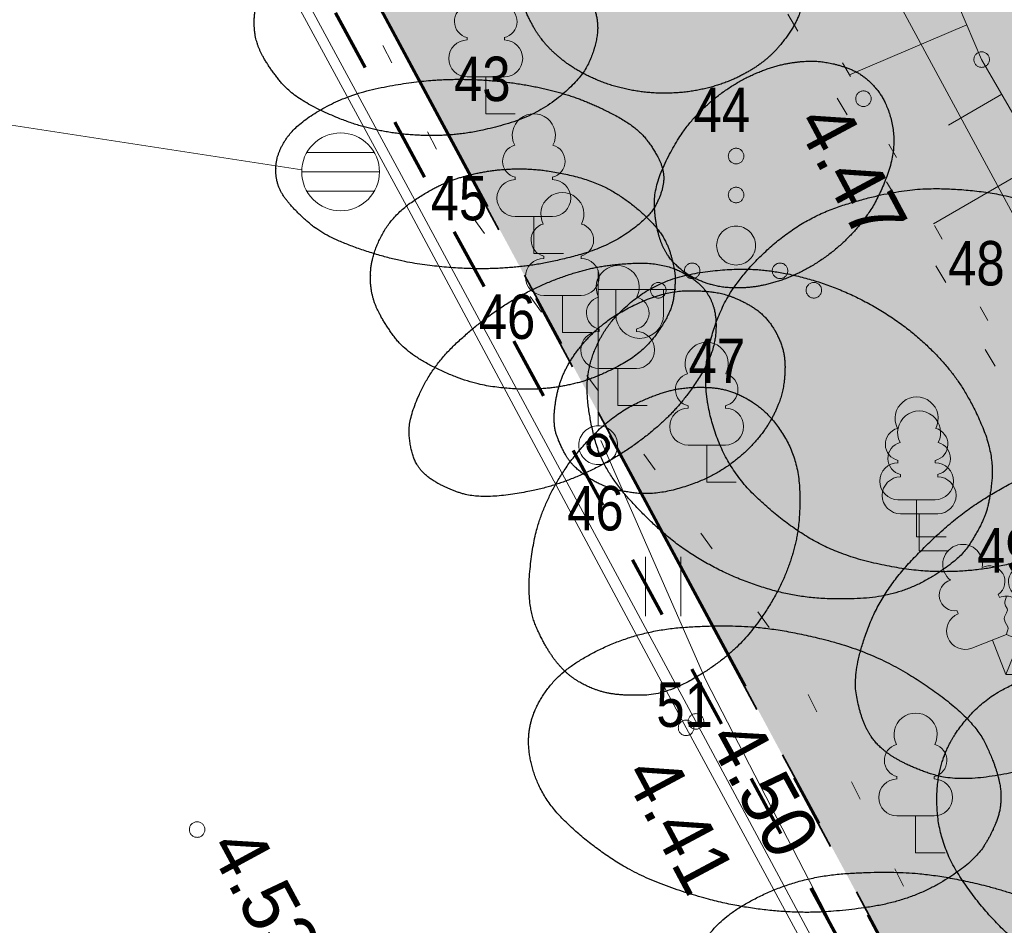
# Model space of a CAD drawing. Header units: metres. Extents: x 538891 to 1080079, y 6588829 to 13178720.
# Tile 272 of 656: x 539813 to 539825, y 6589216 to 6589228. Entities that reach past the tile are written whole.
import ezdxf

# ---------------------------------------------------------------- set-up
doc = ezdxf.new("R2010")
doc.units = ezdxf.units.M
doc.header["$LTSCALE"] = 0.4
for name, pattern in [('KATASTRIPIIR', [17.5, 10, -2.5, 2.5, -2.5]), ('KOLVIK', [3.125, 0.625, -2.5]), ('NOLVAALL', [3, 0.5, -2.5]), ('VW-02 Medium Dashed', [4, 2, -2])]:
    doc.linetypes.add(name, pattern=pattern)
for name, color, linetype in [('DENDRO', 7, 'Continuous'), ('GEO', 7, 'Continuous'), ('KINO_ASENDIPLAAN', 7, 'Continuous'), ('KINO_PINNAKATTED 2', 7, 'Continuous')]:
    doc.layers.add(name, color=color, linetype=linetype)
doc.styles.add('Arial Narrow', font='ARIALN.TTF')
doc.styles.add('HK Explorer Book', font='txt')
doc.linetypes.add('-SK-', pattern='A,25,-0.25,-5.975415,["SK",HK Explorer Book,S=3.5,R=0,X=-5.975415,Y=-1.75],-1.274585,25,-7.5', length=65)
doc.linetypes.add('MP_KBL', pattern='A,0,[1,MP_KBL.shx,S=1,R=0,X=0,Y=-0.5],-18.999', length=18.999)
doc.linetypes.add('SI_VKBL', pattern='A,0,[1,SI_VKBL.shx,S=1,R=0,X=0,Y=-1.25],-53.74875', length=53.74875)

# ---------------------------------------------------------------- blocks, each defined once
blk = doc.blocks.new('Landscape Area-226')
at = {"linetype": 'Continuous', "lineweight": 0}
blk.add_hatch(color=254, dxfattribs=at).paths.add_polyline_path([(-67.467, 134.818), (-71.46, 132.781), (-67.19, 124.86), (0, 0), (5.553, -10.141), (15.558, -4.907), (-6.422, 38.156), (-7.334, 37.698), (-24.238, 70.61), (-25.128, 70.156), (-55.703, 130.057)])
blk = doc.blocks.new('REKAEV')
at = {"color": 8, "linetype": 'Continuous', "lineweight": 9, "true_color": 0x7d7d7d}
for p, q in [((0.86, 0.5), (-0.86, 0.5)), ((-1, 0), (1, 0)), ((0.86, -0.5), (-0.86, -0.5))]:
    blk.add_line(p, q, dxfattribs=at)
at = {"color": 8, "linetype": 'Continuous', "lineweight": 9, "true_color": 0x7d7d7d, "flags": 128}
blk.add_lwpolyline([(1, 0), (0.995, -0.098), (0.981, -0.195), (0.957, -0.29), (0.924, -0.383), (0.882, -0.471), (0.831, -0.556), (0.773, -0.634), (0.707, -0.707), (0.634, -0.773), (0.556, -0.831), (0.471, -0.882), (0.383, -0.924), (0.29, -0.957), (0.195, -0.981), (0.098, -0.995), (0, -1), (-0.098, -0.995), (-0.195, -0.981), (-0.29, -0.957), (-0.383, -0.924), (-0.471, -0.882), (-0.556, -0.831), (-0.634, -0.773), (-0.707, -0.707), (-0.773, -0.634), (-0.831, -0.556), (-0.882, -0.471), (-0.924, -0.383), (-0.957, -0.29), (-0.981, -0.195), (-0.995, -0.098), (-1, 0), (-0.995, 0.098), (-0.981, 0.195), (-0.957, 0.29), (-0.924, 0.383), (-0.882, 0.471), (-0.831, 0.556), (-0.773, 0.634), (-0.707, 0.707), (-0.634, 0.773), (-0.556, 0.831), (-0.471, 0.882), (-0.383, 0.924), (-0.29, 0.957), (-0.195, 0.981), (-0.098, 0.995), (0, 1), (0.098, 0.995), (0.195, 0.981), (0.29, 0.957), (0.383, 0.924), (0.471, 0.882), (0.556, 0.831), (0.634, 0.773), (0.707, 0.707), (0.773, 0.634), (0.831, 0.556), (0.882, 0.471), (0.924, 0.383), (0.957, 0.29), (0.981, 0.195), (0.995, 0.098)], close=True, dxfattribs=at)
blk = doc.blocks.new('LEHTP1')
at = {"color": 252, "linetype": 'Continuous', "lineweight": 9, "true_color": 0x888888}
for p, q in [((-0.48, 1.96), (-0.48, 1.9)), ((0.48, 1.96), (0.48, 1.9)), ((0.48, 0.95), (-0.48, 0.95)), ((0, 0), (0, 0.95)), ((0.76, 0), (0, 0))]:
    blk.add_line(p, q, dxfattribs=at)
for centre, radius, start, end in [((0, 3.04), 0.554, 332.5799, 207.4201), ((-0.38, 2.375), 0.425, 105.2441, 257.079), ((0.38, 2.375), 0.425, 282.921, 74.7559), ((-0.475, 1.425), 0.475, 90, 270), ((0.475, 1.425), 0.475, 270, 90)]:
    blk.add_arc(centre, radius, start, end, dxfattribs=at)
blk = doc.blocks.new('LEHTP2')
at = {"color": 252, "linetype": 'Continuous', "lineweight": 9, "true_color": 0x888888}
for p, q in [((-0.17, 1.98), (-0.2, 2.05)), ((0.2, 1.97), (0.23, 2.05)), ((-1.23, 1.56), (-1.26, 1.64)), ((1.25, 1.54), (1.28, 1.62)), ((-0.88, 0.67), (0.01, 1.02)), ((0.01, 1.02), (0.89, 0.66)), ((0, 0), (-0.35, 0.88)), ((0, 0), (0.36, 0.88)), ((0.76, 0), (0, 0))]:
    blk.add_line(p, q, dxfattribs=at)
at = {"color": 252, "linetype": 'Continuous', "lineweight": 9, "true_color": 0x888888, "flags": 128}
blk.add_lwpolyline([(0.01, 2.01), (-0.03, 1.86), (-0.03, 1.82), (-0.01, 1.76), (0.03, 1.69), (0.04, 1.65), (0.01, 1.58), (-0.04, 1.48), (-0.05, 1.43), (-0.04, 1.4), (-0.02, 1.34), (0.05, 1.22), (0.06, 1.18), (0.05, 1.14), (0.02, 1.07), (0.01, 1.02)], dxfattribs=at)
at = {"color": 252, "linetype": 'Continuous', "lineweight": 9, "true_color": 0x888888}
for centre, radius, start, end in [((-1.114, 2.828), 0.512, 111.5027, 232.5173), ((-1.114, 2.828), 0.512, 350.4856, 111.5002), ((1.158, 2.811), 0.512, 67.6168, 188.6314), ((1.158, 2.811), 0.512, 306.5997, 67.6143), ((-0.429, 2.384), 0.403, 305.1345, 116.705), ((0.465, 2.377), 0.403, 62.412, 233.9825), ((-1.312, 2.036), 0.403, 106.2979, 277.8684), ((1.344, 2.015), 0.403, 261.2486, 72.8191), ((0.008, 1.535), 0.475, 66.7655, 111.5015), ((-1.053, 1.117), 0.475, 111.5014, 291.5004), ((1.07, 1.101), 0.475, 247.6166, 67.6155)]:
    blk.add_arc(centre, radius, start, end, dxfattribs=at)
blk = doc.blocks.new('MEPOST')
at = {"color": 7, "linetype": 'Continuous', "lineweight": 9, "flags": 128}
blk.add_lwpolyline([(0.5, 0), (0.498, -0.049), (0.49, -0.098), (0.478, -0.145), (0.462, -0.191), (0.441, -0.236), (0.416, -0.278), (0.387, -0.317), (0.354, -0.354), (0.317, -0.387), (0.278, -0.416), (0.236, -0.441), (0.191, -0.462), (0.145, -0.478), (0.098, -0.49), (0.049, -0.498), (0, -0.5), (-0.049, -0.498), (-0.098, -0.49), (-0.145, -0.478), (-0.191, -0.462), (-0.236, -0.441), (-0.278, -0.416), (-0.317, -0.387), (-0.354, -0.354), (-0.387, -0.317), (-0.416, -0.278), (-0.441, -0.236), (-0.462, -0.191), (-0.478, -0.145), (-0.49, -0.098), (-0.498, -0.049), (-0.5, 0), (-0.498, 0.049), (-0.49, 0.098), (-0.478, 0.145), (-0.462, 0.191), (-0.441, 0.236), (-0.416, 0.278), (-0.387, 0.317), (-0.354, 0.354), (-0.317, 0.387), (-0.278, 0.416), (-0.236, 0.441), (-0.191, 0.462), (-0.145, 0.478), (-0.098, 0.49), (-0.049, 0.498), (0, 0.5), (0.049, 0.498), (0.098, 0.49), (0.145, 0.478), (0.191, 0.462), (0.236, 0.441), (0.278, 0.416), (0.317, 0.387), (0.354, 0.354), (0.387, 0.317), (0.416, 0.278), (0.441, 0.236), (0.462, 0.191), (0.478, 0.145), (0.49, 0.098), (0.498, 0.049)], close=True, dxfattribs=at)
at = {"color": 252, "linetype": 'Continuous', "lineweight": 120, "true_color": 0x888888, "flags": 128}
blk.add_lwpolyline([(-0.25, 0, 0.414214), (0, -0.25, 0.414214), (0.25, 0, 0.414214), (0, 0.25, 0.414214)], format="xyb", close=True, dxfattribs=at)
blk = doc.blocks.new('VAPOST')
at = {"color": 7, "linetype": 'Continuous', "lineweight": 9}
for p, q in [((0, 0.5), (0, 4.5)), ((0, 4), (2, 4)), ((0.453, 3.358), (0.453, 4)), ((1.679, 3.358), (1.679, 4))]:
    blk.add_line(p, q, dxfattribs=at)
blk.add_arc((1.066, 3.358), 0.613, 180, 0, dxfattribs=at)
blk = doc.blocks.new('VQSA')
at = {"color": 7, "linetype": 'Continuous', "lineweight": 9, "flags": 128}
for points in [[(0.2, 2.3), (0.199, 2.28), (0.196, 2.261), (0.191, 2.242), (0.185, 2.223), (0.176, 2.206), (0.166, 2.189), (0.155, 2.173), (0.141, 2.159), (0.127, 2.145), (0.111, 2.134), (0.094, 2.124), (0.077, 2.115), (0.058, 2.109), (0.039, 2.104), (0.02, 2.101), (0, 2.1), (-0.02, 2.101), (-0.039, 2.104), (-0.058, 2.109), (-0.077, 2.115), (-0.094, 2.124), (-0.111, 2.134), (-0.127, 2.145), (-0.141, 2.159), (-0.155, 2.173), (-0.166, 2.189), (-0.176, 2.206), (-0.185, 2.223), (-0.191, 2.242), (-0.196, 2.261), (-0.199, 2.28), (-0.2, 2.3), (-0.199, 2.32), (-0.196, 2.339), (-0.191, 2.358), (-0.185, 2.377), (-0.176, 2.394), (-0.166, 2.411), (-0.155, 2.427), (-0.141, 2.441), (-0.127, 2.455), (-0.111, 2.466), (-0.094, 2.476), (-0.077, 2.485), (-0.058, 2.491), (-0.039, 2.496), (-0.02, 2.499), (0, 2.5), (0.02, 2.499), (0.039, 2.496), (0.058, 2.491), (0.077, 2.485), (0.094, 2.476), (0.111, 2.466), (0.127, 2.455), (0.141, 2.441), (0.155, 2.427), (0.166, 2.411), (0.176, 2.394), (0.185, 2.377), (0.191, 2.358), (0.196, 2.339), (0.199, 2.32)], [(0.2, 1.3), (0.199, 1.28), (0.196, 1.261), (0.191, 1.242), (0.185, 1.223), (0.176, 1.206), (0.166, 1.189), (0.155, 1.173), (0.141, 1.159), (0.127, 1.145), (0.111, 1.134), (0.094, 1.124), (0.077, 1.115), (0.058, 1.109), (0.039, 1.104), (0.02, 1.101), (0, 1.1), (-0.02, 1.101), (-0.039, 1.104), (-0.058, 1.109), (-0.077, 1.115), (-0.094, 1.124), (-0.111, 1.134), (-0.127, 1.145), (-0.141, 1.159), (-0.155, 1.173), (-0.166, 1.189), (-0.176, 1.206), (-0.185, 1.223), (-0.191, 1.242), (-0.196, 1.261), (-0.199, 1.28), (-0.2, 1.3), (-0.199, 1.32), (-0.196, 1.339), (-0.191, 1.358), (-0.185, 1.377), (-0.176, 1.394), (-0.166, 1.411), (-0.155, 1.427), (-0.141, 1.441), (-0.127, 1.455), (-0.111, 1.466), (-0.094, 1.476), (-0.077, 1.485), (-0.058, 1.491), (-0.039, 1.496), (-0.02, 1.499), (0, 1.5), (0.02, 1.499), (0.039, 1.496), (0.058, 1.491), (0.077, 1.485), (0.094, 1.476), (0.111, 1.466), (0.127, 1.455), (0.141, 1.441), (0.155, 1.427), (0.166, 1.411), (0.176, 1.394), (0.185, 1.377), (0.191, 1.358), (0.196, 1.339), (0.199, 1.32)], [(0.5, 0), (0.498, -0.049), (0.49, -0.098), (0.478, -0.145), (0.462, -0.191), (0.441, -0.236), (0.416, -0.278), (0.387, -0.317), (0.354, -0.354), (0.317, -0.387), (0.278, -0.416), (0.236, -0.441), (0.191, -0.462), (0.145, -0.478), (0.098, -0.49), (0.049, -0.498), (0, -0.5), (-0.049, -0.498), (-0.098, -0.49), (-0.145, -0.478), (-0.191, -0.462), (-0.236, -0.441), (-0.278, -0.416), (-0.317, -0.387), (-0.354, -0.354), (-0.387, -0.317), (-0.416, -0.278), (-0.441, -0.236), (-0.462, -0.191), (-0.478, -0.145), (-0.49, -0.098), (-0.498, -0.049), (-0.5, 0), (-0.498, 0.049), (-0.49, 0.098), (-0.478, 0.145), (-0.462, 0.191), (-0.441, 0.236), (-0.416, 0.278), (-0.387, 0.317), (-0.354, 0.354), (-0.317, 0.387), (-0.278, 0.416), (-0.236, 0.441), (-0.191, 0.462), (-0.145, 0.478), (-0.098, 0.49), (-0.049, 0.498), (0, 0.5), (0.049, 0.498), (0.098, 0.49), (0.145, 0.478), (0.191, 0.462), (0.236, 0.441), (0.278, 0.416), (0.317, 0.387), (0.354, 0.354), (0.387, 0.317), (0.416, 0.278), (0.441, 0.236), (0.462, 0.191), (0.478, 0.145), (0.49, 0.098), (0.498, 0.049)], [(-0.93, -0.65), (-0.931, -0.67), (-0.934, -0.689), (-0.939, -0.708), (-0.945, -0.727), (-0.954, -0.744), (-0.964, -0.761), (-0.975, -0.777), (-0.989, -0.791), (-1.003, -0.805), (-1.019, -0.816), (-1.036, -0.826), (-1.053, -0.835), (-1.072, -0.841), (-1.091, -0.846), (-1.11, -0.849), (-1.13, -0.85), (-1.15, -0.849), (-1.169, -0.846), (-1.188, -0.841), (-1.207, -0.835), (-1.224, -0.826), (-1.241, -0.816), (-1.257, -0.805), (-1.271, -0.791), (-1.285, -0.777), (-1.296, -0.761), (-1.306, -0.744), (-1.315, -0.727), (-1.321, -0.708), (-1.326, -0.689), (-1.329, -0.67), (-1.33, -0.65), (-1.329, -0.63), (-1.326, -0.611), (-1.321, -0.592), (-1.315, -0.573), (-1.306, -0.556), (-1.296, -0.539), (-1.285, -0.523), (-1.271, -0.509), (-1.257, -0.495), (-1.241, -0.484), (-1.224, -0.474), (-1.207, -0.465), (-1.188, -0.459), (-1.169, -0.454), (-1.15, -0.451), (-1.13, -0.45), (-1.11, -0.451), (-1.091, -0.454), (-1.072, -0.459), (-1.053, -0.465), (-1.036, -0.474), (-1.019, -0.484), (-1.003, -0.495), (-0.989, -0.509), (-0.975, -0.523), (-0.964, -0.539), (-0.954, -0.556), (-0.945, -0.573), (-0.939, -0.592), (-0.934, -0.611), (-0.931, -0.63)], [(1.33, -0.65), (1.329, -0.67), (1.326, -0.689), (1.321, -0.708), (1.315, -0.727), (1.306, -0.744), (1.296, -0.761), (1.285, -0.777), (1.271, -0.791), (1.257, -0.805), (1.241, -0.816), (1.224, -0.826), (1.207, -0.835), (1.188, -0.841), (1.169, -0.846), (1.15, -0.849), (1.13, -0.85), (1.11, -0.849), (1.091, -0.846), (1.072, -0.841), (1.053, -0.835), (1.036, -0.826), (1.019, -0.816), (1.003, -0.805), (0.989, -0.791), (0.975, -0.777), (0.964, -0.761), (0.954, -0.744), (0.945, -0.727), (0.939, -0.708), (0.934, -0.689), (0.931, -0.67), (0.93, -0.65), (0.931, -0.63), (0.934, -0.611), (0.939, -0.592), (0.945, -0.573), (0.954, -0.556), (0.964, -0.539), (0.975, -0.523), (0.989, -0.509), (1.003, -0.495), (1.019, -0.484), (1.036, -0.474), (1.053, -0.465), (1.072, -0.459), (1.091, -0.454), (1.11, -0.451), (1.13, -0.45), (1.15, -0.451), (1.169, -0.454), (1.188, -0.459), (1.207, -0.465), (1.224, -0.474), (1.241, -0.484), (1.257, -0.495), (1.271, -0.509), (1.285, -0.523), (1.296, -0.539), (1.306, -0.556), (1.315, -0.573), (1.321, -0.592), (1.326, -0.611), (1.329, -0.63)], [(-1.8, -1.15), (-1.801, -1.17), (-1.804, -1.189), (-1.809, -1.208), (-1.815, -1.227), (-1.824, -1.244), (-1.834, -1.261), (-1.845, -1.277), (-1.859, -1.291), (-1.873, -1.305), (-1.889, -1.316), (-1.906, -1.326), (-1.923, -1.335), (-1.942, -1.341), (-1.961, -1.346), (-1.98, -1.349), (-2, -1.35), (-2.02, -1.349), (-2.039, -1.346), (-2.058, -1.341), (-2.077, -1.335), (-2.094, -1.326), (-2.111, -1.316), (-2.127, -1.305), (-2.141, -1.291), (-2.155, -1.277), (-2.166, -1.261), (-2.176, -1.244), (-2.185, -1.227), (-2.191, -1.208), (-2.196, -1.189), (-2.199, -1.17), (-2.2, -1.15), (-2.199, -1.13), (-2.196, -1.111), (-2.191, -1.092), (-2.185, -1.073), (-2.176, -1.056), (-2.166, -1.039), (-2.155, -1.023), (-2.141, -1.009), (-2.127, -0.995), (-2.111, -0.984), (-2.094, -0.974), (-2.077, -0.965), (-2.058, -0.959), (-2.039, -0.954), (-2.02, -0.951), (-2, -0.95), (-1.98, -0.951), (-1.961, -0.954), (-1.942, -0.959), (-1.923, -0.965), (-1.906, -0.974), (-1.889, -0.984), (-1.873, -0.995), (-1.859, -1.009), (-1.845, -1.023), (-1.834, -1.039), (-1.824, -1.056), (-1.815, -1.073), (-1.809, -1.092), (-1.804, -1.111), (-1.801, -1.13)], [(2.2, -1.15), (2.199, -1.17), (2.196, -1.189), (2.191, -1.208), (2.185, -1.227), (2.176, -1.244), (2.166, -1.261), (2.155, -1.277), (2.141, -1.291), (2.127, -1.305), (2.111, -1.316), (2.094, -1.326), (2.077, -1.335), (2.058, -1.341), (2.039, -1.346), (2.02, -1.349), (2, -1.35), (1.98, -1.349), (1.961, -1.346), (1.942, -1.341), (1.923, -1.335), (1.906, -1.326), (1.889, -1.316), (1.873, -1.305), (1.859, -1.291), (1.845, -1.277), (1.834, -1.261), (1.824, -1.244), (1.815, -1.227), (1.809, -1.208), (1.804, -1.189), (1.801, -1.17), (1.8, -1.15), (1.801, -1.13), (1.804, -1.111), (1.809, -1.092), (1.815, -1.073), (1.824, -1.056), (1.834, -1.039), (1.845, -1.023), (1.859, -1.009), (1.873, -0.995), (1.889, -0.984), (1.906, -0.974), (1.923, -0.965), (1.942, -0.959), (1.961, -0.954), (1.98, -0.951), (2, -0.95), (2.02, -0.951), (2.039, -0.954), (2.058, -0.959), (2.077, -0.965), (2.094, -0.974), (2.111, -0.984), (2.127, -0.995), (2.141, -1.009), (2.155, -1.023), (2.166, -1.039), (2.176, -1.056), (2.185, -1.073), (2.191, -1.092), (2.196, -1.111), (2.199, -1.13)]]:
    blk.add_lwpolyline(points, close=True, dxfattribs=at)
blk = doc.blocks.new('HEIN')
at = {"color": 7, "linetype": 'Continuous', "lineweight": 9}
for p, q in [((-0.455, 0.761), (-0.455, -0.761)), ((0.455, 0.761), (0.455, -0.761))]:
    blk.add_line(p, q, dxfattribs=at)

msp = doc.modelspace()

# ---------------------------------------------------------------- linework, layer by layer
at = {"layer": 'DENDRO', "color": 30, "linetype": 'Continuous', "lineweight": 25, "true_color": 0xff7f00}
for points, knots in [([(539819.1236, 6589228.4212), (539819.1231, 6589228.4086), (539819.1227, 6589228.396), (539819.1171, 6589228.1579), (539819.2945, 6589227.7619), (539819.5084, 6589227.4901), (539819.831, 6589227.2372), (539820.2598, 6589227.0402), (539820.764, 6589226.9365), (539821.2884, 6589226.9481), (539821.7698, 6589227.0699), (539822.1618, 6589227.2734), (539822.4462, 6589227.5207), (539822.7132, 6589227.9123), (539822.7677, 6589228.2449), (539822.7677, 6589228.5045), (539822.6654, 6589228.821), (539822.5006, 6589229.0911), (539822.2335, 6589229.3576), (539821.8559, 6589229.5876), (539821.384, 6589229.742), (539820.8615, 6589229.7892), (539820.3512, 6589229.7202), (539819.9104, 6589229.553), (539819.4059, 6589229.1982), (539819.1382, 6589228.6834), (539819.1244, 6589228.4465), (539819.124, 6589228.4339), (539819.1236, 6589228.4212)], [0, 0, 0, 0.0022984, 0.0022984, 0.0455764, 0.0888545, 0.1321325, 0.1754106, 0.2186886, 0.2619667, 0.3052448, 0.3485228, 0.3918009, 0.4350789, 0.478357, 0.521635, 0.5649131, 0.6081911, 0.6514692, 0.6947473, 0.7380253, 0.7813034, 0.8245814, 0.8678595, 0.9111375, 0.9544156, 0.9976936, 0.9976936, 1, 1, 1]), ([(539815.6988, 6589227.8908), (539815.6984, 6589227.879), (539815.698, 6589227.8672), (539815.6938, 6589227.6459), (539815.8775, 6589227.2796), (539816.2047, 6589226.888), (539816.8727, 6589226.5701), (539817.4133, 6589226.4305), (539818.0035, 6589226.3847), (539818.5813, 6589226.4402), (539819.3484, 6589226.6654), (539819.9212, 6589227.1436), (539820.0938, 6589227.5463), (539820.1288, 6589227.8766), (539820.0024, 6589228.2257), (539819.7524, 6589228.6105), (539819.171, 6589228.9616), (539818.6734, 6589229.1396), (539818.1009, 6589229.2345), (539817.5091, 6589229.2292), (539816.9601, 6589229.1269), (539816.5015, 6589228.9493), (539815.9866, 6589228.6083), (539815.7135, 6589228.1346), (539815.6996, 6589227.9144), (539815.6992, 6589227.9026), (539815.6988, 6589227.8908)], [0, 0, 0, 0.0025269, 0.0025269, 0.049905, 0.097283, 0.1446611, 0.1920392, 0.2394173, 0.2867953, 0.3341734, 0.3815515, 0.4289295, 0.4763076, 0.5236857, 0.5710638, 0.6184418, 0.6658199, 0.713198, 0.7605761, 0.8079541, 0.8553322, 0.9027103, 0.9500883, 0.9974664, 0.9974664, 1, 1, 1]), ([(539823.6949, 6589227.0018), (539823.6872, 6589227.0109), (539823.6795, 6589227.02), (539823.5321, 6589227.1914), (539823.128, 6589227.3372), (539822.7754, 6589227.3635), (539822.3529, 6589227.2873), (539821.899, 6589227.0864), (539821.474, 6589226.7663), (539821.1395, 6589226.3687), (539820.8344, 6589225.7362), (539820.8561, 6589225.2545), (539820.9734, 6589224.8921), (539821.2071, 6589224.642), (539821.4967, 6589224.4951), (539821.8086, 6589224.4305), (539822.1991, 6589224.4515), (539822.644, 6589224.5888), (539823.0917, 6589224.8522), (539823.4779, 6589225.218), (539823.7517, 6589225.632), (539823.9599, 6589226.2439), (539823.8512, 6589226.808), (539823.7104, 6589226.9835), (539823.7026, 6589226.9927), (539823.6949, 6589227.0018)], [0, 0, 0, 0.0026271, 0.0026271, 0.0523638, 0.1021005, 0.1518372, 0.2015739, 0.2513106, 0.3010473, 0.350784, 0.4005207, 0.4502574, 0.4999941, 0.5497308, 0.5994675, 0.6492042, 0.6989409, 0.7486777, 0.7984144, 0.8481511, 0.8978878, 0.9476245, 0.9973612, 0.9973612, 1, 1, 1]), ([(539815.9772, 6589225.9889), (539815.9769, 6589225.9794), (539815.9766, 6589225.9699), (539815.969, 6589225.7519), (539816.2486, 6589225.3977), (539816.6437, 6589225.0802), (539817.506, 6589224.7847), (539818.2688, 6589224.6867), (539818.895, 6589224.6844), (539819.4807, 6589224.7561), (539820.2318, 6589224.96), (539820.7797, 6589225.3434), (539820.9455, 6589225.6626), (539820.9776, 6589225.928), (539820.8522, 6589226.2069), (539820.6095, 6589226.5145), (539820.0461, 6589226.8122), (539819.5566, 6589226.9777), (539818.9773, 6589227.0894), (539818.3524, 6589227.1301), (539817.7396, 6589227.0943), (539816.9136, 6589226.9317), (539816.2527, 6589226.5596), (539815.9906, 6589226.1845), (539815.9779, 6589226.0079), (539815.9776, 6589225.9984), (539815.9772, 6589225.9889)], [0, 0, 0, 0.0020626, 0.0020626, 0.0494624, 0.0968622, 0.144262, 0.1916618, 0.2390616, 0.2864614, 0.3338612, 0.381261, 0.4286608, 0.4760606, 0.5234604, 0.5708602, 0.61826, 0.6656598, 0.7130596, 0.7604594, 0.8078592, 0.855259, 0.9026588, 0.9500586, 0.9974584, 0.9974584, 1, 1, 1]), ([(539817.1939, 6589224.6201), (539817.1934, 6589224.6079), (539817.193, 6589224.5957), (539817.1881, 6589224.3664), (539817.3639, 6589223.9859), (539817.6787, 6589223.581), (539818.4319, 6589223.2156), (539819.103, 6589223.1235), (539819.6422, 6589223.1595), (539820.126, 6589223.2941), (539820.7075, 6589223.6108), (539821.058, 6589224.1161), (539821.1122, 6589224.436), (539821.1117, 6589224.6864), (539820.9758, 6589225.1179), (539820.5838, 6589225.5104), (539820.1129, 6589225.8031), (539819.4731, 6589225.9584), (539818.9278, 6589225.9771), (539818.4098, 6589225.8891), (539817.9704, 6589225.7152), (539817.4726, 6589225.3665), (539817.2084, 6589224.8728), (539817.1947, 6589224.6445), (539817.1943, 6589224.6323), (539817.1939, 6589224.6201)], [0, 0, 0, 0.0026473, 0.0026473, 0.0523821, 0.102117, 0.1518519, 0.2015867, 0.2513216, 0.3010565, 0.3507914, 0.4005262, 0.4502611, 0.499996, 0.5497308, 0.5994657, 0.6492006, 0.6989355, 0.7486703, 0.7984052, 0.8481401, 0.8978749, 0.9476098, 0.9973447, 0.9973447, 1, 1, 1]), ([(539821.5491, 6589224.328), (539821.5438, 6589224.3373), (539821.5385, 6589224.3467), (539821.436, 6589224.5214), (539820.9558, 6589224.7664), (539820.291, 6589224.7486), (539819.7649, 6589224.6288), (539819.2043, 6589224.3959), (539818.6756, 6589224.0678), (539818.0205, 6589223.4824), (539817.677, 6589222.7725), (539817.704, 6589222.3547), (539817.8292, 6589222.0785), (539818.1238, 6589221.8804), (539818.5617, 6589221.7301), (539819.2963, 6589221.8225), (539819.847, 6589221.9992), (539820.4004, 6589222.2839), (539820.8888, 6589222.6447), (539821.2617, 6589223.0338), (539821.6144, 6589223.5968), (539821.6532, 6589224.1304), (539821.5597, 6589224.3093), (539821.5544, 6589224.3186), (539821.5491, 6589224.328)], [0, 0, 0, 0.0027794, 0.0027794, 0.0551179, 0.1074564, 0.159795, 0.2121335, 0.2644721, 0.3168106, 0.3691491, 0.4214877, 0.4738262, 0.5261647, 0.5785033, 0.6308418, 0.6831803, 0.7355189, 0.7878574, 0.8401959, 0.8925345, 0.944873, 0.9972115, 0.9972115, 1, 1, 1]), ([(539820.123, 6589223.7391), (539820.1154, 6589223.7233), (539820.1078, 6589223.7076), (539819.9686, 6589223.4086), (539819.9923, 6589222.7984), (539820.1999, 6589222.0706), (539820.9135, 6589221.2987), (539821.5459, 6589220.8624), (539822.2695, 6589220.5603), (539822.9954, 6589220.4241), (539823.9739, 6589220.4707), (539824.7516, 6589220.924), (539825.0101, 6589221.3134), (539825.1536, 6589221.6431), (539825.2157, 6589222.2974), (539824.8948, 6589223.0495), (539824.5054, 6589223.5697), (539823.9452, 6589224.0509), (539823.2567, 6589224.4265), (539822.5205, 6589224.6471), (539821.8252, 6589224.7011), (539820.9388, 6589224.5553), (539820.288, 6589224.0633), (539820.1382, 6589223.7707), (539820.1306, 6589223.7549), (539820.123, 6589223.7391)], [0, 0, 0, 0.0026413, 0.0026413, 0.0523767, 0.1021121, 0.1518475, 0.2015829, 0.2513184, 0.3010538, 0.3507892, 0.4005246, 0.45026, 0.4999955, 0.5497309, 0.5994663, 0.6492017, 0.6989371, 0.7486725, 0.798408, 0.8481434, 0.8978788, 0.9476142, 0.9973496, 0.9973496, 1, 1, 1]), ([(539822.4041, 6589223.873), (539822.3982, 6589223.8835), (539822.3922, 6589223.894), (539822.2781, 6589224.0923), (539821.9049, 6589224.3146), (539821.5619, 6589224.4052), (539821.023, 6589224.4022), (539820.4415, 6589224.1643), (539820.0398, 6589223.8651), (539819.7533, 6589223.5088), (539819.5958, 6589223.1524), (539819.5354, 6589222.676), (539819.6538, 6589222.3724), (539819.784, 6589222.161), (539820.0436, 6589221.9591), (539820.3402, 6589221.8363), (539820.8297, 6589221.773), (539821.4153, 6589221.9302), (539821.8564, 6589222.18), (539822.2049, 6589222.5152), (539822.4261, 6589222.8779), (539822.5249, 6589223.2181), (539822.5234, 6589223.6514), (539822.4159, 6589223.8521), (539822.41, 6589223.8625), (539822.4041, 6589223.873)], [0, 0, 0, 0.0026186, 0.0026186, 0.0523561, 0.1020935, 0.151831, 0.2015685, 0.2513059, 0.3010434, 0.3507808, 0.4005183, 0.4502558, 0.4999932, 0.5497307, 0.5994682, 0.6492056, 0.6989431, 0.7486806, 0.798418, 0.8481555, 0.897893, 0.9476304, 0.9973679, 0.9973679, 1, 1, 1]), ([(539822.0856, 6589222.9845), (539822.0732, 6589222.9922), (539822.0607, 6589222.9998), (539821.8238, 6589223.1421), (539821.3107, 6589223.1738), (539820.9026, 6589223.0922), (539820.3316, 6589222.8232), (539819.7974, 6589222.2811), (539819.466, 6589221.7416), (539819.2718, 6589221.1664), (539819.2088, 6589220.3535), (539819.4336, 6589219.828), (539819.7143, 6589219.4641), (539820.0811, 6589219.2617), (539820.4663, 6589219.1926), (539821.0414, 6589219.2234), (539821.8561, 6589219.7288), (539822.3406, 6589220.3471), (539822.6067, 6589220.9141), (539822.7276, 6589221.4788), (539822.6958, 6589222.2304), (539822.3415, 6589222.8193), (539822.1106, 6589222.9692), (539822.0981, 6589222.9768), (539822.0856, 6589222.9845)], [0, 0, 0, 0.0027725, 0.0027725, 0.0551117, 0.1074508, 0.15979, 0.2121292, 0.2644683, 0.3168075, 0.3691466, 0.4214858, 0.473825, 0.5261641, 0.5785033, 0.6308425, 0.6831816, 0.7355208, 0.78786, 0.8401991, 0.8925383, 0.9448774, 0.9972166, 0.9972166, 1, 1, 1]), ([(539828.3284, 6589221.7983), (539828.32, 6589221.8111), (539828.3116, 6589221.824), (539828.15, 6589222.0635), (539827.4747, 6589222.3886), (539826.5913, 6589222.3422), (539825.9075, 6589222.1587), (539825.194, 6589221.8168), (539824.5366, 6589221.3435), (539823.7479, 6589220.5085), (539823.3923, 6589219.5105), (539823.4884, 6589218.9306), (539823.6949, 6589218.5506), (539824.116, 6589218.2849), (539824.7213, 6589218.09), (539825.6868, 6589218.2423), (539826.3953, 6589218.5058), (539827.0919, 6589218.9194), (539827.6907, 6589219.4369), (539828.1317, 6589219.9899), (539828.5207, 6589220.7839), (539828.4956, 6589221.527), (539828.3452, 6589221.7726), (539828.3368, 6589221.7855), (539828.3284, 6589221.7983)], [0, 0, 0, 0.0027794, 0.0027794, 0.055118, 0.1074565, 0.159795, 0.2121335, 0.264472, 0.3168105, 0.3691491, 0.4214876, 0.4738261, 0.5261646, 0.5785031, 0.6308416, 0.6831802, 0.7355187, 0.7878572, 0.8401957, 0.8925342, 0.9448728, 0.9972113, 0.9972113, 1, 1, 1]), ([(539819.2432, 6589218.7902), (539819.2406, 6589218.776), (539819.2381, 6589218.7618), (539819.1959, 6589218.4945), (539819.4175, 6589217.8542), (539819.9792, 6589217.3084), (539820.6476, 6589216.8721), (539821.5565, 6589216.5615), (539822.3417, 6589216.4229), (539823.1082, 6589216.4068), (539824.1322, 6589216.5615), (539824.9389, 6589217.0397), (539825.2267, 6589217.4938), (539825.3271, 6589217.888), (539825.2246, 6589218.3325), (539824.9726, 6589218.8419), (539824.2951, 6589219.3833), (539823.5324, 6589219.7909), (539822.5744, 6589220.0373), (539821.7888, 6589220.1149), (539820.6832, 6589220.0415), (539819.7305, 6589219.6044), (539819.3034, 6589219.0829), (539819.2482, 6589218.8187), (539819.2457, 6589218.8045), (539819.2432, 6589218.7902)], [0, 0, 0, 0.0026574, 0.0026574, 0.0523913, 0.1021253, 0.1518592, 0.2015932, 0.2513271, 0.3010611, 0.3507951, 0.400529, 0.450263, 0.4999969, 0.5497309, 0.5994649, 0.6491988, 0.6989328, 0.7486667, 0.7984007, 0.8481346, 0.8978686, 0.9476026, 0.9973365, 0.9973365, 1, 1, 1]), ([(539824.5798, 6589218.4437), (539824.5734, 6589218.4271), (539824.5669, 6589218.4104), (539824.45, 6589218.096), (539824.52, 6589217.2741), (539824.9958, 6589216.5238), (539825.6161, 6589215.9091), (539826.4992, 6589215.4596), (539827.2615, 6589215.2503), (539827.9945, 6589215.2039), (539828.95, 6589215.362), (539829.677, 6589215.8918), (539829.9054, 6589216.3076), (539830.025, 6589216.6537), (539830.0443, 6589217.3151), (539829.6912, 6589218.0455), (539829.1811, 6589218.6758), (539828.3716, 6589219.1977), (539827.6271, 6589219.4854), (539826.4708, 6589219.6676), (539825.3232, 6589219.3408), (539824.7212, 6589218.7858), (539824.5927, 6589218.477), (539824.5862, 6589218.4604), (539824.5798, 6589218.4437)], [0, 0, 0, 0.0027858, 0.0027858, 0.0551237, 0.1074616, 0.1597995, 0.2121374, 0.2644753, 0.3168131, 0.369151, 0.4214889, 0.4738268, 0.5261647, 0.5785026, 0.6308405, 0.6831784, 0.7355163, 0.7878542, 0.840192, 0.8925299, 0.9448678, 0.9972057, 0.9972057, 1, 1, 1]), ([(539821.3141, 6589215.6257), (539821.3116, 6589215.6115), (539821.3091, 6589215.5973), (539821.2669, 6589215.33), (539821.4895, 6589214.6895), (539822.0534, 6589214.1433), (539822.7241, 6589213.7066), (539823.636, 6589213.3955), (539824.4237, 6589213.2565), (539825.1927, 6589213.2399), (539826.2198, 6589213.3941), (539827.0288, 6589213.8719), (539827.3172, 6589214.3259), (539827.4177, 6589214.72), (539827.3146, 6589215.1646), (539827.0616, 6589215.6743), (539826.3817, 6589216.216), (539825.6163, 6589216.6241), (539824.6551, 6589216.8711), (539823.867, 6589216.9491), (539822.758, 6589216.8764), (539821.8026, 6589216.4398), (539821.3744, 6589215.9184), (539821.3192, 6589215.6542), (539821.3167, 6589215.64), (539821.3141, 6589215.6257)], [0, 0, 0, 0.0026574, 0.0026574, 0.0523913, 0.1021253, 0.1518592, 0.2015932, 0.2513271, 0.3010611, 0.3507951, 0.400529, 0.450263, 0.4999969, 0.5497309, 0.5994649, 0.6491988, 0.6989328, 0.7486667, 0.7984007, 0.8481347, 0.8978686, 0.9476026, 0.9973365, 0.9973365, 1, 1, 1])]:
    msp.add_open_spline(points, degree=2, knots=knots, dxfattribs=at)
at = {"layer": 'DENDRO', "color": 82, "linetype": 'Continuous', "lineweight": 25, "true_color": 0x33cc00}
msp.add_open_spline([(539821.5056, 6589223.3303), (539821.5051, 6589223.3105), (539821.5046, 6589223.2906), (539821.5001, 6589222.9191), (539821.8057, 6589222.098), (539822.4314, 6589221.4782), (539823.1465, 6589221.0297), (539824.0798, 6589220.8033), (539824.8681, 6589220.7838), (539825.6213, 6589220.9263), (539826.603, 6589221.3556), (539827.3271, 6589222.1781), (539827.5469, 6589222.853), (539827.5662, 6589223.1787), (539827.5652, 6589223.5057), (539827.3824, 6589224.1946), (539826.867, 6589224.8297), (539826.3728, 6589225.2182), (539825.5693, 6589225.6075), (539824.5967, 6589225.7364), (539823.8164, 6589225.6731), (539822.7434, 6589225.3365), (539821.8705, 6589224.5393), (539821.5242, 6589223.7403), (539821.5066, 6589223.37), (539821.5061, 6589223.3502), (539821.5056, 6589223.3303)], degree=2, knots=[0, 0, 0, 0.0025317, 0.0025317, 0.0499093, 0.0972869, 0.1446646, 0.1920422, 0.2394199, 0.2867975, 0.3341751, 0.3815528, 0.4289304, 0.4763081, 0.5236857, 0.5710633, 0.618441, 0.6658186, 0.7131963, 0.7605739, 0.8079516, 0.8553292, 0.9027068, 0.9500845, 0.9974621, 0.9974621, 1, 1, 1], dxfattribs=at)
at = {"layer": 'GEO', "color": 8, "linetype": 'Continuous', "lineweight": 9, "true_color": 0x7d7d7d}
for p, q in [((539824.8625, 6589227.821), (539823.3537, 6589227.1781)), ((539825.3112, 6589226.9294), (539824.6281, 6589226.5327)), ((539825.8134, 6589226.0647), (539824.4339, 6589225.2636))]:
    msp.add_line(p, q, dxfattribs=at)
at = {"layer": 'GEO', "color": 8, "linetype": '-SK-', "lineweight": 9, "true_color": 0x7d7d7d}
msp.add_line((539805.0796, 6589227.6835), (539816.3098, 6589225.9587), dxfattribs=at)
at = {"layer": 'GEO', "color": 35, "linetype": 'KATASTRIPIIR', "lineweight": 35, "true_color": 0xb1703a, "flags": 128}
for points in [[(539661.86, 6589354.25), (539689.49, 6589347.26), (539722.4, 6589286.16), (539729.44, 6589289.96), (539761.7, 6589230.09), (539803.95, 6589252.85), (539808.69, 6589244.05), (539810.06, 6589241.52), (539805.66, 6589239.15), (539809.92, 6589231.22), (539814.33, 6589233.6), (539846.63, 6589173.62), (539831.51, 6589165.47), (539793.57, 6589235.9), (539759.39, 6589217.49), (539797.33, 6589147.06), (539804.37, 6589150.85), (539839.31, 6589086), (539881.52, 6589108.74), (539887.49, 6589097.77), (539826.75, 6589065.04), (539805.41, 6589104.66), (539798.37, 6589100.86), (539782.17, 6589130.94), (539736.15, 6589216.34), (539743.21, 6589220.13), (539720.91, 6589261.51), (539713.87, 6589257.71), (539697.67, 6589287.79), (539661.86, 6589354.25)], [(539909.52, 6589298.37), (539963.84, 6589287.14), (540025.24, 6589164.24), (540045.59, 6589125.76), (540065.9, 6589087.26), (540023.2, 6589062.87), (539981.09, 6589035.92), (539947.18, 6589014.22), (539893.01, 6589114.94), (539881.52, 6589108.74), (539808.69, 6589244.05), (539909.52, 6589298.37)]]:
    msp.add_lwpolyline(points, dxfattribs=at)
at = {"layer": 'GEO', "color": 8, "linetype": 'SI_VKBL', "lineweight": 9, "true_color": 0x7d7d7d, "flags": 128}
msp.add_lwpolyline([(539803.1195, 6589259.0032), (539806.7885, 6589252.1968), (539809.7763, 6589247.0582), (539811.2703, 6589244.9567), (539813.5226, 6589242.4874), (539815.8675, 6589241.0552), (539817.7171, 6589240.4048), (539817.8847, 6589239.3354), (539821.3245, 6589233.0232), (539846.6839, 6589186.1342), (539851.1872, 6589178.0271), (539860.5927, 6589159.6673), (539864.944, 6589150.546), (539876.7896, 6589132.7701), (539880.695, 6589124.9487), (539885.0572, 6589114.9424), (539891.4312, 6589101.9859), (539894.1238, 6589096.8287), (539898.5026, 6589085.0296), (539906.2816, 6589072.3686), (539911.8734, 6589062.4508), (539930.3202, 6589026.6802), (539934.1068, 6589021.6489), (539940.8802, 6589011.8014), (539941.97, 6589011.0603), (539943.36, 6589010.9872), (539972.9864, 6589029.2298), (539980.0117, 6589033.6053), (539981.4607, 6589033.4791), (539984.6163, 6589029.1589), (539986.8265, 6589025.4678)], dxfattribs=at)
at = {"layer": 'GEO', "color": 8, "linetype": 'Continuous', "lineweight": 9, "true_color": 0x7d7d7d, "flags": 128}
for points in [[(539788.8247, 6589241.4506), (539796.998, 6589245.802), (539804.742, 6589249.934), (539806.862, 6589245.867), (539809.363, 6589241.143), (539805.754, 6589239.172), (539805.454, 6589238.9516), (539805.3308, 6589238.6426), (539805.2685, 6589238.3171), (539805.378, 6589237.936), (539809.209, 6589230.936), (539809.4073, 6589230.7071), (539809.7747, 6589230.5825), (539810.0949, 6589230.5394), (539810.4457, 6589230.708), (539813.926, 6589232.659), (539817.79, 6589225.518), (539821.379, 6589218.868), (539826.812, 6589208.742), (539829.4, 6589203.961), (539833.234, 6589196.926), (539836.25, 6589191.262), (539841.544, 6589181.442), (539842.936, 6589178.813)], [(539788.9118, 6589241.3334), (539797.113, 6589245.712), (539804.647, 6589249.744), (539806.756, 6589245.817), (539809.194, 6589241.217), (539805.683, 6589239.295), (539805.3468, 6589239.0319), (539805.206, 6589238.679), (539805.136, 6589238.313), (539805.245, 6589237.888), (539809.096, 6589230.873), (539809.332, 6589230.596), (539809.745, 6589230.456), (539810.116, 6589230.406), (539810.505, 6589230.593), (539813.88, 6589232.457), (539817.685, 6589225.438), (539821.252, 6589218.785), (539826.768, 6589208.597), (539829.256, 6589203.897), (539833.025, 6589196.886), (539836.086, 6589191.219), (539841.362, 6589181.465), (539842.853, 6589178.707)], [(539821.768, 6589239.166), (539821.481, 6589237.047), (539822.784, 6589232.699), (539825.053, 6589227.374), (539830.786, 6589217.502), (539836.64, 6589208.119), (539840.837, 6589200.595), (539846.879, 6589191.352), (539849.582, 6589184.484)]]:
    msp.add_lwpolyline(points, dxfattribs=at)
at = {"layer": 'GEO', "color": 8, "linetype": 'NOLVAALL', "lineweight": 9, "true_color": 0x7d7d7d, "flags": 128}
msp.add_lwpolyline([(539849.582, 6589184.484), (539844.585, 6589189.358), (539837.58, 6589200.741), (539835.367, 6589205.18), (539830.976, 6589212.209), (539829.102, 6589216.935), (539823.533, 6589226.871), (539821.175, 6589230.91), (539819.809, 6589236.389), (539819.297, 6589239.52)], dxfattribs=at)
at = {"layer": 'GEO', "color": 252, "linetype": 'KOLVIK', "lineweight": 9, "true_color": 0x888888, "flags": 128}
msp.add_lwpolyline([(539815.387, 6589231.342), (539816.3185, 6589234.0567), (539818.7586, 6589234.0567), (539821.342, 6589230.03), (539828.703, 6589217.523), (539834.268, 6589205.275), (539837.549, 6589205.741), (539839.264, 6589201.078), (539836.121, 6589201.211), (539839.23, 6589193.75), (539843.592, 6589188.562), (539846.782, 6589184.357), (539845.1341, 6589182.6173), (539842.684, 6589182.279), (539837.445, 6589191.487), (539835.06, 6589197.388), (539831.484, 6589203.104), (539827.545, 6589209.714), (539822.564, 6589219.735), (539818.462, 6589225.414), (539815.387, 6589231.342)], dxfattribs=at)
at = {"layer": 'GEO', "color": 8, "linetype": 'Continuous', "lineweight": 9, "true_color": 0x7d7d7d, "flags": 128}
for points in [[(539825.153, 6589227.374), (539825.1525, 6589227.3642), (539825.1511, 6589227.3545), (539825.1487, 6589227.345), (539825.1454, 6589227.3357), (539825.1412, 6589227.3269), (539825.1361, 6589227.3184), (539825.1303, 6589227.3106), (539825.1237, 6589227.3033), (539825.1164, 6589227.2967), (539825.1086, 6589227.2909), (539825.1001, 6589227.2858), (539825.0913, 6589227.2816), (539825.082, 6589227.2783), (539825.0725, 6589227.2759), (539825.0628, 6589227.2745), (539825.053, 6589227.274), (539825.0432, 6589227.2745), (539825.0335, 6589227.2759), (539825.024, 6589227.2783), (539825.0147, 6589227.2816), (539825.0059, 6589227.2858), (539824.9974, 6589227.2909), (539824.9896, 6589227.2967), (539824.9823, 6589227.3033), (539824.9757, 6589227.3106), (539824.9699, 6589227.3184), (539824.9648, 6589227.3269), (539824.9606, 6589227.3357), (539824.9573, 6589227.345), (539824.9549, 6589227.3545), (539824.9535, 6589227.3642), (539824.953, 6589227.374), (539824.9535, 6589227.3838), (539824.9549, 6589227.3935), (539824.9573, 6589227.403), (539824.9606, 6589227.4123), (539824.9648, 6589227.4211), (539824.9699, 6589227.4296), (539824.9757, 6589227.4374), (539824.9823, 6589227.4447), (539824.9896, 6589227.4513), (539824.9974, 6589227.4571), (539825.0059, 6589227.4622), (539825.0147, 6589227.4664), (539825.024, 6589227.4697), (539825.0335, 6589227.4721), (539825.0432, 6589227.4735), (539825.053, 6589227.474), (539825.0628, 6589227.4735), (539825.0725, 6589227.4721), (539825.082, 6589227.4697), (539825.0913, 6589227.4664), (539825.1001, 6589227.4622), (539825.1086, 6589227.4571), (539825.1164, 6589227.4513), (539825.1237, 6589227.4447), (539825.1303, 6589227.4374), (539825.1361, 6589227.4296), (539825.1412, 6589227.4211), (539825.1454, 6589227.4123), (539825.1487, 6589227.403), (539825.1511, 6589227.3935), (539825.1525, 6589227.3838)], [(539823.633, 6589226.871), (539823.6325, 6589226.8612), (539823.6311, 6589226.8515), (539823.6287, 6589226.842), (539823.6254, 6589226.8327), (539823.6212, 6589226.8239), (539823.6161, 6589226.8154), (539823.6103, 6589226.8076), (539823.6037, 6589226.8003), (539823.5964, 6589226.7937), (539823.5886, 6589226.7879), (539823.5801, 6589226.7828), (539823.5713, 6589226.7786), (539823.562, 6589226.7753), (539823.5525, 6589226.7729), (539823.5428, 6589226.7715), (539823.533, 6589226.771), (539823.5232, 6589226.7715), (539823.5135, 6589226.7729), (539823.504, 6589226.7753), (539823.4947, 6589226.7786), (539823.4859, 6589226.7828), (539823.4774, 6589226.7879), (539823.4696, 6589226.7937), (539823.4623, 6589226.8003), (539823.4557, 6589226.8076), (539823.4499, 6589226.8154), (539823.4448, 6589226.8239), (539823.4406, 6589226.8327), (539823.4373, 6589226.842), (539823.4349, 6589226.8515), (539823.4335, 6589226.8612), (539823.433, 6589226.871), (539823.4335, 6589226.8808), (539823.4349, 6589226.8905), (539823.4373, 6589226.9), (539823.4406, 6589226.9093), (539823.4448, 6589226.9181), (539823.4499, 6589226.9266), (539823.4557, 6589226.9344), (539823.4623, 6589226.9417), (539823.4696, 6589226.9483), (539823.4774, 6589226.9541), (539823.4859, 6589226.9592), (539823.4947, 6589226.9634), (539823.504, 6589226.9667), (539823.5135, 6589226.9691), (539823.5232, 6589226.9705), (539823.533, 6589226.971), (539823.5428, 6589226.9705), (539823.5525, 6589226.9691), (539823.562, 6589226.9667), (539823.5713, 6589226.9634), (539823.5801, 6589226.9592), (539823.5886, 6589226.9541), (539823.5964, 6589226.9483), (539823.6037, 6589226.9417), (539823.6103, 6589226.9344), (539823.6161, 6589226.9266), (539823.6212, 6589226.9181), (539823.6254, 6589226.9093), (539823.6287, 6589226.9), (539823.6311, 6589226.8905), (539823.6325, 6589226.8808)], [(539821.352, 6589218.785), (539821.3515, 6589218.7752), (539821.3501, 6589218.7655), (539821.3477, 6589218.756), (539821.3444, 6589218.7467), (539821.3402, 6589218.7379), (539821.3351, 6589218.7294), (539821.3293, 6589218.7216), (539821.3227, 6589218.7143), (539821.3154, 6589218.7077), (539821.3076, 6589218.7019), (539821.2991, 6589218.6968), (539821.2903, 6589218.6926), (539821.281, 6589218.6893), (539821.2715, 6589218.6869), (539821.2618, 6589218.6855), (539821.252, 6589218.685), (539821.2422, 6589218.6855), (539821.2325, 6589218.6869), (539821.223, 6589218.6893), (539821.2137, 6589218.6926), (539821.2049, 6589218.6968), (539821.1964, 6589218.7019), (539821.1886, 6589218.7077), (539821.1813, 6589218.7143), (539821.1747, 6589218.7216), (539821.1689, 6589218.7294), (539821.1638, 6589218.7379), (539821.1596, 6589218.7467), (539821.1563, 6589218.756), (539821.1539, 6589218.7655), (539821.1525, 6589218.7752), (539821.152, 6589218.785), (539821.1525, 6589218.7948), (539821.1539, 6589218.8045), (539821.1563, 6589218.814), (539821.1596, 6589218.8233), (539821.1638, 6589218.8321), (539821.1689, 6589218.8406), (539821.1747, 6589218.8484), (539821.1813, 6589218.8557), (539821.1886, 6589218.8623), (539821.1964, 6589218.8681), (539821.2049, 6589218.8732), (539821.2137, 6589218.8774), (539821.223, 6589218.8807), (539821.2325, 6589218.8831), (539821.2422, 6589218.8845), (539821.252, 6589218.885), (539821.2618, 6589218.8845), (539821.2715, 6589218.8831), (539821.281, 6589218.8807), (539821.2903, 6589218.8774), (539821.2991, 6589218.8732), (539821.3076, 6589218.8681), (539821.3154, 6589218.8623), (539821.3227, 6589218.8557), (539821.3293, 6589218.8484), (539821.3351, 6589218.8406), (539821.3402, 6589218.8321), (539821.3444, 6589218.8233), (539821.3477, 6589218.814), (539821.3501, 6589218.8045), (539821.3515, 6589218.7948)], [(539821.479, 6589218.868), (539821.4785, 6589218.8582), (539821.4771, 6589218.8485), (539821.4747, 6589218.839), (539821.4714, 6589218.8297), (539821.4672, 6589218.8209), (539821.4621, 6589218.8124), (539821.4563, 6589218.8046), (539821.4497, 6589218.7973), (539821.4424, 6589218.7907), (539821.4346, 6589218.7849), (539821.4261, 6589218.7798), (539821.4173, 6589218.7756), (539821.408, 6589218.7723), (539821.3985, 6589218.7699), (539821.3888, 6589218.7685), (539821.379, 6589218.768), (539821.3692, 6589218.7685), (539821.3595, 6589218.7699), (539821.35, 6589218.7723), (539821.3407, 6589218.7756), (539821.3319, 6589218.7798), (539821.3234, 6589218.7849), (539821.3156, 6589218.7907), (539821.3083, 6589218.7973), (539821.3017, 6589218.8046), (539821.2959, 6589218.8124), (539821.2908, 6589218.8209), (539821.2866, 6589218.8297), (539821.2833, 6589218.839), (539821.2809, 6589218.8485), (539821.2795, 6589218.8582), (539821.279, 6589218.868), (539821.2795, 6589218.8778), (539821.2809, 6589218.8875), (539821.2833, 6589218.897), (539821.2866, 6589218.9063), (539821.2908, 6589218.9151), (539821.2959, 6589218.9236), (539821.3017, 6589218.9314), (539821.3083, 6589218.9387), (539821.3156, 6589218.9453), (539821.3234, 6589218.9511), (539821.3319, 6589218.9562), (539821.3407, 6589218.9604), (539821.35, 6589218.9637), (539821.3595, 6589218.9661), (539821.3692, 6589218.9675), (539821.379, 6589218.968), (539821.3888, 6589218.9675), (539821.3985, 6589218.9661), (539821.408, 6589218.9637), (539821.4173, 6589218.9604), (539821.4261, 6589218.9562), (539821.4346, 6589218.9511), (539821.4424, 6589218.9453), (539821.4497, 6589218.9387), (539821.4563, 6589218.9314), (539821.4621, 6589218.9236), (539821.4672, 6589218.9151), (539821.4714, 6589218.9063), (539821.4747, 6589218.897), (539821.4771, 6589218.8875), (539821.4785, 6589218.8778)], [(539815.064, 6589217.478), (539815.0635, 6589217.4682), (539815.0621, 6589217.4585), (539815.0597, 6589217.449), (539815.0564, 6589217.4397), (539815.0522, 6589217.4309), (539815.0471, 6589217.4224), (539815.0413, 6589217.4146), (539815.0347, 6589217.4073), (539815.0274, 6589217.4007), (539815.0196, 6589217.3949), (539815.0111, 6589217.3898), (539815.0023, 6589217.3856), (539814.993, 6589217.3823), (539814.9835, 6589217.3799), (539814.9738, 6589217.3785), (539814.964, 6589217.378), (539814.9542, 6589217.3785), (539814.9445, 6589217.3799), (539814.935, 6589217.3823), (539814.9257, 6589217.3856), (539814.9169, 6589217.3898), (539814.9084, 6589217.3949), (539814.9006, 6589217.4007), (539814.8933, 6589217.4073), (539814.8867, 6589217.4146), (539814.8809, 6589217.4224), (539814.8758, 6589217.4309), (539814.8716, 6589217.4397), (539814.8683, 6589217.449), (539814.8659, 6589217.4585), (539814.8645, 6589217.4682), (539814.864, 6589217.478), (539814.8645, 6589217.4878), (539814.8659, 6589217.4975), (539814.8683, 6589217.507), (539814.8716, 6589217.5163), (539814.8758, 6589217.5251), (539814.8809, 6589217.5336), (539814.8867, 6589217.5414), (539814.8933, 6589217.5487), (539814.9006, 6589217.5553), (539814.9084, 6589217.5611), (539814.9169, 6589217.5662), (539814.9257, 6589217.5704), (539814.935, 6589217.5737), (539814.9445, 6589217.5761), (539814.9542, 6589217.5775), (539814.964, 6589217.578), (539814.9738, 6589217.5775), (539814.9835, 6589217.5761), (539814.993, 6589217.5737), (539815.0023, 6589217.5704), (539815.0111, 6589217.5662), (539815.0196, 6589217.5611), (539815.0274, 6589217.5553), (539815.0347, 6589217.5487), (539815.0413, 6589217.5414), (539815.0471, 6589217.5336), (539815.0522, 6589217.5251), (539815.0564, 6589217.5163), (539815.0597, 6589217.507), (539815.0621, 6589217.4975), (539815.0635, 6589217.4878)]]:
    msp.add_lwpolyline(points, close=True, dxfattribs=at)
at = {"layer": 'GEO', "color": 8, "linetype": 'MP_KBL', "lineweight": 9, "true_color": 0x7d7d7d, "flags": 128}
msp.add_lwpolyline([(539844.97, 6589176.286), (539844.5821, 6589176.0968), (539838.4389, 6589187.3773), (539832.4958, 6589198.7127), (539832.465, 6589199.498), (539832.0629, 6589199.8078), (539826.0638, 6589210.5692), (539821.5065, 6589219.3966), (539820.157, 6589222.478)], dxfattribs=at)
at = {"layer": 'KINO_ASENDIPLAAN', "color": 140, "linetype": 'VW-02 Medium Dashed', "lineweight": 70, "true_color": 0x00bfff, "flags": 128}
msp.add_lwpolyline([(539941.0048, 6589300.3454), (539940.5217, 6589296.9546), (539974.3604, 6589288.4827), (539975.01, 6589291.078), (540000.3128, 6589286.6251), (540002.9731, 6589249.9773), (539993.0762, 6589225.0232), (540063.9301, 6589088.0629), (540060.1052, 6589086.0133), (540027.1158, 6589148.1533), (539896.3148, 6589081.3922), (539881.52, 6589108.74), (539807.2305, 6589245.4858), (539909.52, 6589298.37), (539917.166, 6589297.2556), (539927.194, 6589303.7472)], close=True, dxfattribs=at)

# ---------------------------------------------------------------- block references
at = {"layer": 'GEO', "color": 8, "true_color": 0x7d7d7d, "xscale": 0.5, "yscale": 0.5, "zscale": 0.5}
for name, p in [('LEHTP1', (539818.676, 6589226.676)), ('LEHTP1', (539819.294, 6589224.881)), ('REKAEV', (539816.809, 6589225.931)), ('VQSA', (539821.8952, 6589224.9839)), ('LEHTP1', (539819.661, 6589223.868)), ('LEHTP1', (539820.373, 6589222.929)), ('VAPOST', (539820.122, 6589222.418)), ('LEHTP1', (539821.517, 6589221.944)), ('LEHTP1', (539824.217, 6589221.242)), ('LEHTP1', (539824.249, 6589221.061)), ('MEPOST', (539820.122, 6589222.418)), ('LEHTP2', (539825.366, 6589219.473)), ('HEIN', (539820.9573, 6589220.602)), ('LEHTP1', (539824.204, 6589217.178))]:
    msp.add_blockref(name, p, dxfattribs=at)
at = {"layer": 'KINO_PINNAKATTED 2', "color": 7}
msp.add_blockref('Landscape Area-226', (539881.52, 6589108.74), dxfattribs=at)

# ---------------------------------------------------------------- texts
at = {"layer": 'DENDRO', "color": 250, "true_color": 0x333333, "char_height": 0.57083, "attachment_point": 1, "line_spacing_factor": 2.63829, "style": 'Arial Narrow'}
for s, insert, width in [('43', (539818.2678, 6589227.4118), 0.870265), ('44', (539821.3476, 6589227.0138), 0.744142), ('47', (539821.2846, 6589223.788), 2.030628)]:
    msp.add_mtext(s, dxfattribs=dict(at, insert=insert, width=width))
for s, insert in [('45', (539817.9675, 6589225.8797)), ('48', (539824.6218, 6589225.0419)), ('46', (539818.5855, 6589224.355)), ('46', (539819.7216, 6589221.8936)), ('49', (539824.9937, 6589221.3518)), ('51', (539820.8699, 6589219.3684))]:
    msp.add_mtext(s, dxfattribs=dict(at, insert=insert))
at = {"layer": 'GEO', "color": 8, "true_color": 0x7d7d7d, "char_height": 0.7, "attachment_point": 7, "line_spacing_factor": 0.25, "style": 'HK Explorer Book'}
for s, insert, rotation in [(' 4.47', (539822.5247, 6589226.7959), 298.14421), (' 4.50', (539821.379, 6589218.868), 298.6935), (' 4.41', (539820.3111, 6589218.4217), 298.08448), (' 4.53', (539814.964, 6589217.478), 298.46619)]:
    msp.add_mtext(s, dxfattribs=dict(at, insert=insert, rotation=rotation))

doc.saveas('drawing.dxf')
